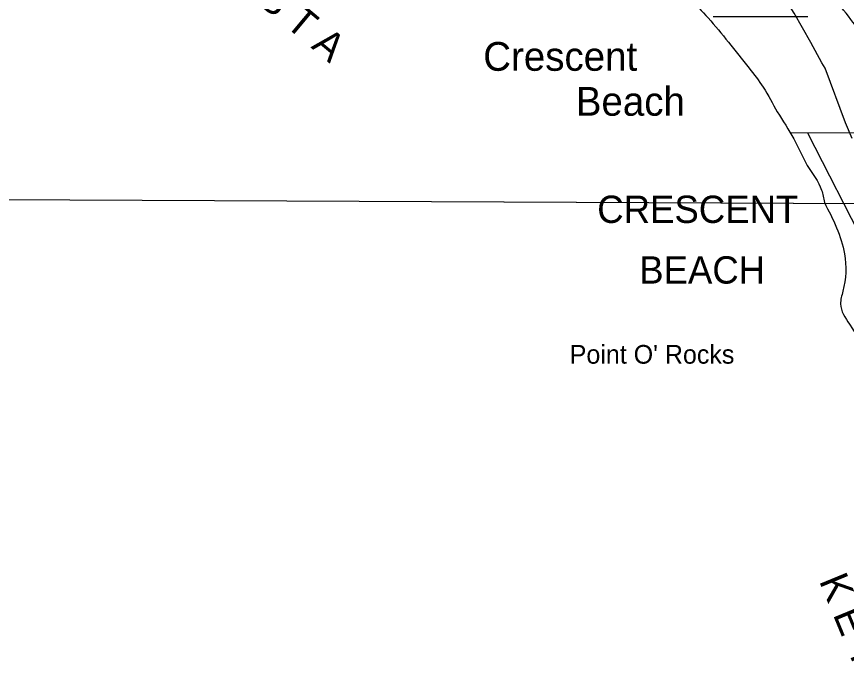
# Model space of a CAD drawing. Extents: x 408847 to 817539, y 923858 to 1151780.
# Drawn here: x 467503 to 481921, y 1052585 to 1063793 of the extents above; entities that cross this region are included whole.
import ezdxf

# ---------------------------------------------------------------- set-up
doc = ezdxf.new("R2010")
doc.units = 0
for name, color, linetype in [('Geographic Features Text', 7, 'Continuous'), ('Islands Coastal Text (Keys etc)', 7, 'Continuous'), ('Lakes and Ponds', 7, 'Continuous'), ('Level 39', 7, 'Continuous'), ('Other Incorporated Names', 7, 'Continuous'), ('Quad Borders', 7, 'Continuous'), ('Roadshields State Highways', 7, 'Continuous'), ('Section Lines', 7, 'Continuous'), ('State Routes Highway Center Lines', 7, 'Continuous')]:
    doc.layers.add(name, color=color, linetype=linetype)

msp = doc.modelspace()

# ---------------------------------------------------------------- linework, layer by layer
at = {"layer": 'Lakes and Ponds'}
for points in [[(472385, 1068728), (472744, 1068446), (473235, 1068054), (473505, 1067783), (473762, 1067527), (474012, 1067395), (474499, 1067241), (474822, 1067068), (475088, 1066889), (475405, 1066689), (475771, 1066453), (476249, 1066200), (476761, 1065923), (477112, 1065694), (477624, 1065369), (478164, 1064940), (478713, 1064504), (479188, 1064111), (479518, 1063769), (479870, 1063350), (480229, 1062898), (480477, 1062564), (480721, 1062137), (481008, 1061667), (481242, 1061204), (481490, 1060776), (481538, 1060563)], [(483667, 1062337), (483621, 1062429), (483549, 1062564), (483478, 1062868), (483514, 1063090), (483564, 1063328), (483658, 1063597), (483610, 1063757), (483698, 1063947), (483590, 1063959), (483152, 1064181), (482866, 1064191), (482767, 1064113), (482447, 1064197), (482225, 1064279), (482141, 1064382), (481999, 1064644), (481999, 1064780), (482003, 1065046), (482001, 1065164), (482079, 1065327), (482239, 1065613), (482335, 1065715), (482345, 1065847), (482275, 1066156), (482085, 1066498), (481852, 1066742), (481502, 1067069), (481356, 1067285), (481316, 1067681), (481466, 1067883), (481891, 1067958), (482231, 1067994), (482515, 1068030), (482880, 1068186), (483156, 1068376), (483430, 1068558), (483595, 1068660)], [(483099, 1062125), (483081, 1062159), (482858, 1062568), (482740, 1062798), (482424, 1063144), (482250, 1063378), (482001, 1063743), (481649, 1064175), (480614, 1065567)], [(481538, 1060563), (481889, 1059668), (481861, 1059020), (481819, 1058798), (481975, 1058444), (482787, 1057223), (482991, 1057074), (483105, 1057145), (483552, 1056851), (484020, 1056170), (484274, 1055947), (485299, 1054699), (485545, 1054183), (485656, 1053901)]]:
    msp.add_spline(points, degree=3, dxfattribs=at)
at = {"layer": 'Quad Borders'}
for p in [(453163, 1060675), (453264, 1060675)]:
    msp.add_line(p, (493777, 1060493), dxfattribs=at)
at = {"layer": 'Roadshields State Highways'}
msp.add_line((479604, 1063793), (481254, 1063793), dxfattribs=at)
at = {"layer": 'Section Lines'}
for p, q in [((480946, 1061771), (483269, 1061782)), ((481244, 1061772), (483772, 1056823))]:
    msp.add_line(p, q, dxfattribs=at)
at = {"layer": 'State Routes Highway Center Lines'}
msp.add_lwpolyline([(482019, 1061674), (481906, 1061944), (481550, 1062898), (481492, 1062989), (481304, 1063341), (481013, 1063853), (479718, 1065882)], dxfattribs=at)

# ---------------------------------------------------------------- texts
at = {"layer": 'Geographic Features Text'}
msp.add_text("Point O' Rocks", height=325, rotation=0.0005, dxfattribs=at).set_placement((477114, 1057760))
at = {"layer": 'Islands Coastal Text (Keys etc)'}
for s, rotation, p in [('S I E S T A', 320.1085, (470410, 1065094)), ('K E Y', 292.402, (481441, 1053987))]:
    msp.add_text(s, height=500, rotation=rotation, dxfattribs=at).set_placement(p)
at = {"layer": 'Level 39'}
for s, p in [('Crescent', (475611, 1062851)), ('Beach', (477219, 1062070))]:
    msp.add_text(s, height=500, rotation=0.0005, dxfattribs=at).set_placement(p)
at = {"layer": 'Other Incorporated Names'}
for s, p in [('CRESCENT', (477592, 1060206)), ('BEACH', (478321, 1059152))]:
    msp.add_text(s, height=475, rotation=0.0005, dxfattribs=at).set_placement(p)

doc.saveas('drawing.dxf')
